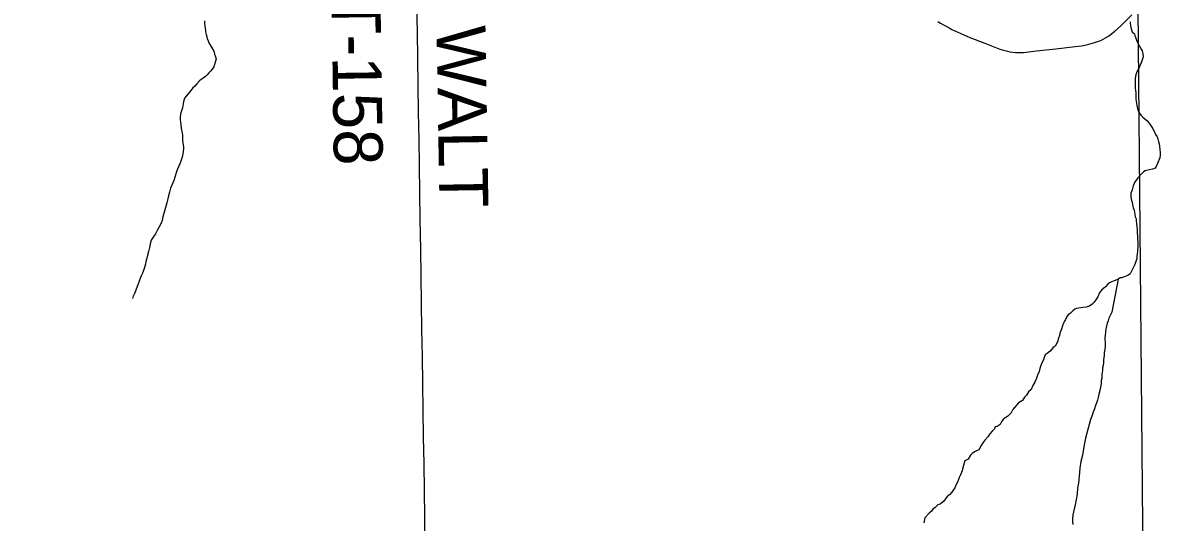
# Model space of a CAD drawing. Extents: x 103424 to 290657, y 38711 to 110967.
# Drawn here: x 214247.239 to 214247.899, y 40210.673 to 40210.963 of the extents above; entities that cross this region are included whole.
import ezdxf

# ---------------------------------------------------------------- set-up
doc = ezdxf.new("R2010")
doc.units = 0
for name, color, linetype in [('GM_X_Corporation', 7, 'Continuous'), ('GM_X_County_Road', 7, 'Continuous'), ('GM_X_Minor_River', 7, 'Continuous'), ('GM_X_Township_Road', 7, 'Continuous'), ('GM_X_Township_Road_Text', 7, 'Continuous')]:
    doc.layers.add(name, color=color, linetype=linetype)

msp = doc.modelspace()

# ---------------------------------------------------------------- linework, layer by layer
at = {"layer": 'GM_X_Corporation'}
for points in [[(214247.88879, 40210.60782), (214247.88541, 40210.97189), (214247.88429, 40211.07504), (214247.88413, 40211.07857), (214247.88412, 40211.09067), (214247.88357, 40211.10072), (214247.88307, 40211.14987), (214247.88333, 40211.15714), (214247.88339, 40211.16225), (214247.88347, 40211.16997), (214247.88347, 40211.21689), (214247.88373, 40211.26395), (214247.88347, 40211.30242), (214247.88323, 40211.33902), (214247.92595, 40211.33873), (214247.9631, 40211.33872), (214247.98504, 40211.3388), (214247.99768, 40211.33885), (214248.4568, 40211.34061), (214248.60459, 40211.34318)], [(214247.88879, 40210.60782), (214247.88541, 40210.97189), (214247.88429, 40211.07504), (214247.88413, 40211.07857), (214247.88412, 40211.09067), (214247.88357, 40211.10072), (214247.88307, 40211.14987), (214247.88333, 40211.15714), (214247.88339, 40211.16225), (214247.88347, 40211.16997), (214247.88347, 40211.21689), (214247.88373, 40211.26395), (214247.88347, 40211.30242), (214247.88323, 40211.33902), (214247.71936, 40211.33382), (214247.71766, 40211.33377), (214246.78109, 40211.33216), (214246.35258, 40211.331), (214246.35258, 40208.71735)]]:
    msp.add_lwpolyline(points, dxfattribs=at)
at = {"layer": 'GM_X_County_Road'}
msp.add_lwpolyline([(214247.7692, 40210.96391), (214247.77084, 40210.96292), (214247.77245, 40210.96196), (214247.77411, 40210.96102), (214247.77576, 40210.9601), (214247.77744, 40210.95923), (214247.77915, 40210.95838), (214247.78086, 40210.95756), (214247.78256, 40210.95677), (214247.78431, 40210.95601), (214247.78607, 40210.95528), (214247.78782, 40210.95458), (214247.79656, 40210.9512), (214247.8053, 40210.94783), (214247.80651, 40210.94738), (214247.80802, 40210.94692), (214247.80956, 40210.94653), (214247.8111, 40210.94622), (214247.81269, 40210.94599), (214247.81425, 40210.94585), (214247.81584, 40210.94579), (214247.81901, 40210.94592), (214247.82645, 40210.94671), (214247.83768, 40210.94803), (214247.84891, 40210.94935), (214247.85261, 40210.94978), (214247.85553, 40210.95037), (214247.85963, 40210.95139), (214247.86376, 40210.95285), (214247.86654, 40210.95436), (214247.86815, 40210.95534), (214247.87185, 40210.95816), (214247.87526, 40210.96104), (214247.88177, 40210.96765)], dxfattribs=at)
at = {"layer": 'GM_X_Minor_River'}
for points in [[(214247.34391, 40210.96421), (214247.34393, 40210.96269), (214247.34415, 40210.96117), (214247.34436, 40210.95985), (214247.34457, 40210.95871)], [(214247.88075, 40210.96371), (214247.88077, 40210.96258), (214247.88098, 40210.96144), (214247.88139, 40210.95954), (214247.88199, 40210.95784), (214247.88334, 40210.95672), (214247.88355, 40210.95559), (214247.88394, 40210.95464), (214247.88454, 40210.95294), (214247.88513, 40210.95162), (214247.88631, 40210.94955), (214247.8871, 40210.94785), (214247.88768, 40210.94672), (214247.88809, 40210.9452), (214247.88831, 40210.94312), (214247.88777, 40210.94159), (214247.88723, 40210.93986), (214247.88668, 40210.93853), (214247.88613, 40210.93757), (214247.88558, 40210.93661), (214247.88521, 40210.93565), (214247.88466, 40210.93469), (214247.8843, 40210.93354), (214247.88394, 40210.93221), (214247.88378, 40210.93068), (214247.88361, 40210.92916), (214247.88365, 40210.92707), (214247.88367, 40210.92536), (214247.88389, 40210.92384), (214247.8841, 40210.92251), (214247.88413, 40210.92099), (214247.88415, 40210.91966), (214247.88417, 40210.91871), (214247.88437, 40210.91757), (214247.8844, 40210.91624), (214247.88461, 40210.9151), (214247.88481, 40210.91416), (214247.88522, 40210.91264), (214247.88581, 40210.91132), (214247.8864, 40210.91019), (214247.88717, 40210.90925), (214247.88814, 40210.90832), (214247.88929, 40210.90739), (214247.89045, 40210.90645), (214247.89181, 40210.90477), (214247.89258, 40210.90364), (214247.89336, 40210.90251), (214247.89395, 40210.90157), (214247.89493, 40210.89987), (214247.89552, 40210.89836), (214247.8963, 40210.89723), (214247.8969, 40210.89572), (214247.8973, 40210.89421), (214247.8977, 40210.89288), (214247.89791, 40210.89156), (214247.89817, 40210.88757), (214247.89819, 40210.88643), (214247.89803, 40210.88471), (214247.89748, 40210.88337), (214247.89675, 40210.88146), (214247.89583, 40210.87973), (214247.89528, 40210.87878), (214247.89377, 40210.87818), (214247.89207, 40210.87777), (214247.89037, 40210.87736), (214247.88942, 40210.87716), (214247.88848, 40210.87657), (214247.8868, 40210.87483), (214247.88531, 40210.8731), (214247.88438, 40210.87194), (214247.88345, 40210.87079), (214247.88309, 40210.86983), (214247.88254, 40210.86849), (214247.88201, 40210.8662), (214247.88128, 40210.86429), (214247.88111, 40210.86295), (214247.88113, 40210.86181), (214247.88154, 40210.86011), (214247.88194, 40210.85897), (214247.88215, 40210.85764)], [(214247.34457, 40210.95871), (214247.34458, 40210.95776), (214247.3448, 40210.95624), (214247.3452, 40210.95492), (214247.34541, 40210.95397), (214247.346, 40210.95265), (214247.3464, 40210.95151), (214247.34698, 40210.95057), (214247.34757, 40210.94944), (214247.34816, 40210.9485), (214247.34913, 40210.947), (214247.34953, 40210.94605), (214247.34974, 40210.94492), (214247.35033, 40210.9434), (214247.35073, 40210.94208), (214247.34929, 40210.93749), (214247.34836, 40210.93615), (214247.34744, 40210.93499), (214247.3465, 40210.93402), (214247.34538, 40210.93286), (214247.34445, 40210.9319), (214247.34313, 40210.93093), (214247.34201, 40210.93015), (214247.34107, 40210.92937), (214247.33939, 40210.92763), (214247.33828, 40210.92628), (214247.33715, 40210.92531), (214247.33604, 40210.92377), (214247.33436, 40210.92185), (214247.33325, 40210.9205), (214247.33232, 40210.91934), (214247.33178, 40210.91724), (214247.33108, 40210.91381), (214247.33018, 40210.91094), (214247.32984, 40210.90865), (214247.32986, 40210.90694), (214247.33008, 40210.90542), (214247.33011, 40210.9039), (214247.33032, 40210.9022), (214247.33054, 40210.90087), (214247.33094, 40210.89935), (214247.33116, 40210.89765), (214247.33118, 40210.89632), (214247.33121, 40210.8948), (214247.33142, 40210.89347), (214247.33163, 40210.89233), (214247.33165, 40210.891), (214247.33167, 40210.89005), (214247.33151, 40210.88834), (214247.33134, 40210.887), (214247.33099, 40210.8851), (214247.33027, 40210.8828), (214247.32954, 40210.88127), (214247.32881, 40210.87955), (214247.32807, 40210.87782), (214247.32753, 40210.8761), (214247.32681, 40210.87419), (214247.32609, 40210.87171), (214247.32518, 40210.86922), (214247.32427, 40210.86711), (214247.32354, 40210.86482), (214247.32283, 40210.86196), (214247.32213, 40210.85871), (214247.32015, 40210.85184), (214247.3198, 40210.8505), (214247.31963, 40210.84935), (214247.31945, 40210.8484), (214247.31872, 40210.84687), (214247.31761, 40210.84476), (214247.31669, 40210.84303), (214247.31559, 40210.84073), (214247.31411, 40210.83881), (214247.313, 40210.83708), (214247.31246, 40210.83498), (214247.31193, 40210.83269), (214247.3114, 40210.8304), (214247.31086, 40210.8283), (214247.31051, 40210.82658), (214247.30998, 40210.82467), (214247.30962, 40210.82314), (214247.3089, 40210.82066), (214247.30818, 40210.81836), (214247.30727, 40210.81626), (214247.30617, 40210.81377), (214247.30527, 40210.81109), (214247.30436, 40210.8086), (214247.30344, 40210.8065), (214247.30271, 40210.80497), (214247.30252, 40210.80477), (214247.30217, 40210.80325)], [(214247.88215, 40210.85764), (214247.88256, 40210.85575), (214247.88315, 40210.85443), (214247.88336, 40210.85329), (214247.88357, 40210.85216), (214247.88379, 40210.85064), (214247.88419, 40210.84931), (214247.88421, 40210.84817), (214247.88442, 40210.84666), (214247.88464, 40210.84495), (214247.88486, 40210.84305), (214247.88489, 40210.84134), (214247.88511, 40210.83944), (214247.88515, 40210.83754), (214247.88517, 40210.83583), (214247.88519, 40210.83488), (214247.88521, 40210.83374), (214247.88508, 40210.8305), (214247.88491, 40210.82917), (214247.88474, 40210.82765), (214247.88458, 40210.82612), (214247.88421, 40210.82517), (214247.88367, 40210.82345), (214247.88331, 40210.82249), (214247.88258, 40210.82096), (214247.88203, 40210.81981), (214247.88147, 40210.81866), (214247.88074, 40210.8175), (214247.87942, 40210.81653), (214247.87735, 40210.81574), (214247.87603, 40210.81515), (214247.87508, 40210.81513), (214247.87376, 40210.81435), (214247.87207, 40210.81356), (214247.86999, 40210.81295), (214247.86886, 40210.81237), (214247.86792, 40210.81159), (214247.86643, 40210.81004), (214247.86549, 40210.80927), (214247.86418, 40210.80811), (214247.86307, 40210.80657), (214247.86197, 40210.80408), (214247.86086, 40210.80235), (214247.85975, 40210.80081), (214247.85881, 40210.79984), (214247.85731, 40210.79868), (214247.85523, 40210.79826), (214247.85333, 40210.79804), (214247.84974, 40210.79741), (214247.84879, 40210.79702), (214247.84748, 40210.79604), (214247.84617, 40210.79469), (214247.84486, 40210.79372), (214247.84394, 40210.79237), (214247.8432, 40210.79103), (214247.84264, 40210.79007), (214247.84209, 40210.78892), (214247.84155, 40210.78739), (214247.84101, 40210.78548), (214247.84046, 40210.78414), (214247.8401, 40210.78318), (214247.83975, 40210.78166), (214247.8392, 40210.78013), (214247.83867, 40210.77803), (214247.83738, 40210.77553), (214247.83606, 40210.77475), (214247.83439, 40210.77263), (214247.8327, 40210.77127), (214247.83158, 40210.7705), (214247.83084, 40210.76896), (214247.8303, 40210.76724), (214247.82957, 40210.7659), (214247.82902, 40210.76437), (214247.82848, 40210.76265), (214247.82794, 40210.76093), (214247.82703, 40210.75882), (214247.82649, 40210.75691), (214247.82558, 40210.75462), (214247.82428, 40210.75269), (214247.82337, 40210.7504), (214247.82187, 40210.74904), (214247.82077, 40210.74712), (214247.81946, 40210.74596), (214247.81835, 40210.74404), (214247.81609, 40210.74267), (214247.81274, 40210.73882), (214247.81182, 40210.7369), (214247.80977, 40210.73496), (214247.80808, 40210.73379), (214247.80714, 40210.73302), (214247.8064, 40210.73206), (214247.80548, 40210.73014), (214247.8036, 40210.72897), (214247.80246, 40210.72876), (214247.8021, 40210.72761), (214247.8008, 40210.72626), (214247.79949, 40210.72472), (214247.79819, 40210.72299), (214247.79652, 40210.72106), (214247.7954, 40210.71952), (214247.79429, 40210.71798)], [(214247.87392, 40210.81444), (214247.87009, 40210.79527), (214247.86918, 40210.79336), (214247.86844, 40210.79182), (214247.86809, 40210.7903), (214247.86754, 40210.78896), (214247.867, 40210.78724), (214247.86665, 40210.78552), (214247.86649, 40210.78381), (214247.86633, 40210.78171), (214247.86617, 40210.78038), (214247.86618, 40210.77943), (214247.86621, 40210.77791), (214247.86624, 40210.77582), (214247.86609, 40210.77372), (214247.86574, 40210.77182), (214247.86577, 40210.76992), (214247.86543, 40210.76782), (214247.86526, 40210.7661), (214247.8651, 40210.76439), (214247.86475, 40210.76305), (214247.86477, 40210.76153), (214247.8646, 40210.7602), (214247.86443, 40210.75906), (214247.86445, 40210.75811), (214247.86428, 40210.75677), (214247.86392, 40210.75563), (214247.86395, 40210.75391), (214247.86361, 40210.75182), (214247.86326, 40210.74991), (214247.86272, 40210.74781), (214247.86219, 40210.74571), (214247.86183, 40210.74418), (214247.86147, 40210.74304), (214247.86111, 40210.74208), (214247.86075, 40210.74112), (214247.86021, 40210.73921), (214247.85929, 40210.7373), (214247.85857, 40210.735), (214247.85784, 40210.73309), (214247.8557, 40210.72507), (214247.85499, 40210.72221), (214247.85428, 40210.71934), (214247.85376, 40210.7161), (214247.85306, 40210.71229), (214247.85218, 40210.70866), (214247.85167, 40210.70485), (214247.85133, 40210.70237), (214247.85087, 40210.69609), (214247.85035, 40210.69323), (214247.85002, 40210.6898), (214247.84899, 40210.68351), (214247.84792, 40210.6795), (214247.84757, 40210.67778), (214247.84742, 40210.67531), (214247.84745, 40210.6736), (214247.84747, 40210.67208)], [(214247.79429, 40210.71798), (214247.793, 40210.71548), (214247.79093, 40210.7145), (214247.78943, 40210.71353), (214247.78812, 40210.71236), (214247.78683, 40210.71006), (214247.78494, 40210.70908), (214247.78404, 40210.7064), (214247.78368, 40210.70507), (214247.78333, 40210.70335), (214247.78242, 40210.70086), (214247.78169, 40210.69933), (214247.78114, 40210.69818), (214247.78059, 40210.69665), (214247.77986, 40210.69531), (214247.77913, 40210.69339), (214247.77746, 40210.69089), (214247.77597, 40210.68935), (214247.77484, 40210.68857), (214247.7741, 40210.68761), (214247.7728, 40210.68568), (214247.77055, 40210.68394), (214247.76923, 40210.68353), (214247.76774, 40210.68199), (214247.76642, 40210.68102), (214247.76549, 40210.67986), (214247.76418, 40210.6787), (214247.76176, 40210.676), (214247.76105, 40210.67313)]]:
    msp.add_lwpolyline(points, dxfattribs=at)
at = {"layer": 'GM_X_Township_Road'}
msp.add_lwpolyline([(214247.47198, 40210.6608), (214247.47174, 40210.67633), (214247.4715, 40210.69186), (214247.47126, 40210.70739), (214247.47102, 40210.72292), (214247.47079, 40210.73845), (214247.47055, 40210.75398), (214247.4703, 40210.76951), (214247.47006, 40210.78505), (214247.46982, 40210.80058), (214247.46958, 40210.81611), (214247.46934, 40210.83164), (214247.46921, 40210.8403), (214247.46907, 40210.84897), (214247.46883, 40210.8645), (214247.46859, 40210.88003), (214247.46835, 40210.89556), (214247.4681, 40210.91109), (214247.46786, 40210.92662), (214247.46762, 40210.94215), (214247.46737, 40210.95768), (214247.46713, 40210.97322)], dxfattribs=at)

# ---------------------------------------------------------------- texts
at = {"layer": 'GM_X_Township_Road_Text'}
for s, rotation, p in [('T-158', 270.84069, (214247.41756, 40210.97934)), ('WALT', 270.95036, (214247.47846, 40210.9613))]:
    msp.add_text(s, height=0.028409, rotation=rotation, dxfattribs=at).set_placement(p)

doc.saveas('drawing.dxf')
